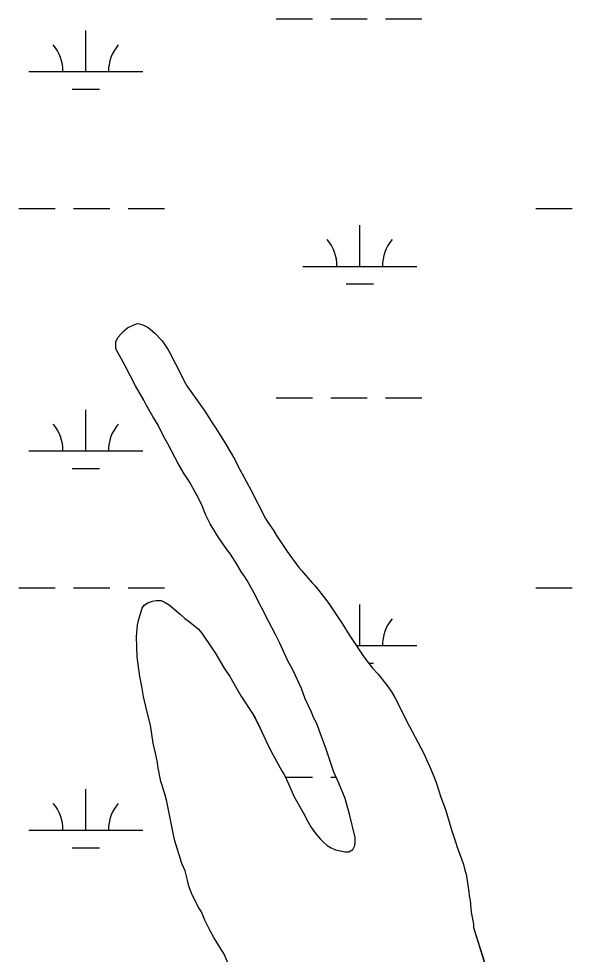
# Model space of a CAD drawing. Extents: x 3161564 to 3199464, y 849354 to 874788.
# Drawn here: x 3182116 to 3182602, y 863717 to 864537 of the extents above; entities that cross this region are included whole.
import ezdxf

# ---------------------------------------------------------------- set-up
doc = ezdxf.new("R2010")
doc.units = 0
for name, color, linetype in [('V-SITE-VEGE', 7, 'Continuous'), ('V-TOPO-SHOR', 7, 'Continuous'), ('V-WETL-SWMP', 7, 'Continuous')]:
    doc.layers.add(name, color=color, linetype=linetype)

msp = doc.modelspace()

# ---------------------------------------------------------------- linework, layer by layer
at = {"layer": 'V-SITE-VEGE'}
for p, q in [((3182211.42, 864266.02), (3182217.35, 864269.18)), ((3182217.35, 864269.18), (3182220.67, 864269.88)), ((3182220.67, 864269.88), (3182224.86, 864268.66)), ((3182203.04, 864257.98), (3182207.58, 864263.05)), ((3182207.58, 864263.05), (3182211.42, 864266.02)), ((3182224.86, 864268.66), (3182229.41, 864266.4)), ((3182229.41, 864266.4), (3182235.35, 864261.34)), ((3182235.35, 864261.34), (3182241.83, 864254.71)), ((3182200.95, 864254.13), (3182203.04, 864257.98)), ((3182200.96, 864247.67), (3182200.95, 864254.13)), ((3182241.83, 864254.71), (3182246.91, 864246.86)), ((3182209.37, 864232.66), (3182200.96, 864247.67)), ((3182246.91, 864246.86), (3182248.48, 864244.07)), ((3182248.48, 864244.07), (3182258.29, 864225.05)), ((3182218.3, 864215.38), (3182209.37, 864232.66)), ((3182258.29, 864225.05), (3182260.92, 864219.46)), ((3182225.66, 864202.64), (3182218.3, 864215.38)), ((3182260.92, 864219.46), (3182263.37, 864215.27)), ((3182263.37, 864215.27), (3182279.3, 864192.93)), ((3182227.76, 864198.62), (3182225.66, 864202.64)), ((3182233.54, 864188.5), (3182227.76, 864198.62)), ((3182238.09, 864180.82), (3182233.54, 864188.5)), ((3182279.3, 864192.93), (3182286.13, 864181.94)), ((3182242.48, 864171.75), (3182238.09, 864180.82)), ((3182286.13, 864181.94), (3182288.75, 864178.1)), ((3182246.68, 864164.42), (3182242.48, 864171.75)), ((3182288.75, 864178.1), (3182296.98, 864165.01)), ((3182255.96, 864146.61), (3182246.68, 864164.42)), ((3182296.98, 864165.01), (3182305.56, 864150.7)), ((3182261.04, 864138.06), (3182255.96, 864146.61)), ((3182305.56, 864150.7), (3182308.19, 864144.94)), ((3182265.59, 864131.08), (3182261.04, 864138.06)), ((3182308.19, 864144.94), (3182319.4, 864124.17)), ((3182273.47, 864116.77), (3182265.59, 864131.08)), ((3182319.4, 864124.17), (3182332.54, 864098.86)), ((3182276.8, 864110.14), (3182273.47, 864116.77)), ((3182278.21, 864106.12), (3182276.8, 864110.14)), ((3182279.96, 864101.76), (3182278.21, 864106.12)), ((3182283.81, 864094.08), (3182279.96, 864101.76)), ((3182332.54, 864098.86), (3182334.29, 864095.9)), ((3182290.29, 864083.78), (3182283.81, 864094.08)), ((3182334.29, 864095.9), (3182339.02, 864089.09)), ((3182339.02, 864089.09), (3182342.17, 864083.86)), ((3182297.99, 864072.61), (3182290.29, 864083.78)), ((3182342.17, 864083.86), (3182351.45, 864069.9)), ((3182301.67, 864067.55), (3182297.99, 864072.61)), ((3182307.27, 864058.83), (3182301.67, 864067.55)), ((3182351.45, 864069.9), (3182361.78, 864055.94)), ((3182311.48, 864051.67), (3182307.27, 864058.83)), ((3182361.78, 864055.94), (3182363.88, 864053.32)), ((3182313.75, 864048.53), (3182311.48, 864051.67)), ((3182316.2, 864044.52), (3182313.75, 864048.53)), ((3182363.88, 864053.32), (3182373.15, 864042.85)), ((3182322.33, 864033.35), (3182316.2, 864044.52)), ((3182373.15, 864042.85), (3182376.12, 864039.71)), ((3182376.12, 864039.71), (3182384.17, 864029.42)), ((3182335.3, 864008.21), (3182322.33, 864033.35)), ((3182225.93, 864022.72), (3182229.07, 864025)), ((3182229.07, 864025), (3182233.26, 864026.4)), ((3182233.26, 864026.4), (3182236.58, 864026.93)), ((3182236.58, 864026.93), (3182240.94, 864026.94)), ((3182240.94, 864026.94), (3182244.27, 864025.2)), ((3182244.27, 864025.2), (3182247.76, 864023.1)), ((3182247.76, 864023.1), (3182257.91, 864014.56)), ((3182384.17, 864029.42), (3182388.02, 864024.19)), ((3182388.02, 864024.19), (3182399.58, 864006.91)), ((3182221.23, 864010.66), (3182224.18, 864020.1)), ((3182224.18, 864020.1), (3182225.93, 864022.72)), ((3182220.02, 864005.24), (3182221.23, 864010.66)), ((3182257.91, 864014.56), (3182261.75, 864011.07)), ((3182261.75, 864011.07), (3182265.77, 864008.11)), ((3182265.77, 864008.11), (3182273.29, 864002.18)), ((3182340.9, 863997.74), (3182335.3, 864008.21)), ((3182399.58, 864006.91), (3182405.88, 863996.96)), ((3182219.16, 863995.11), (3182220.02, 864005.24)), ((3182273.29, 864002.18), (3182276.62, 863998.34)), ((3182276.62, 863998.34), (3182286.08, 863983.86)), ((3182219.88, 863977.64), (3182219.16, 863995.11)), ((3182344.58, 863990.23), (3182340.9, 863997.74)), ((3182351.77, 863974.7), (3182344.58, 863990.23)), ((3182405.88, 863996.96), (3182418.66, 863977.42)), ((3182286.08, 863983.86), (3182288.17, 863981.07)), ((3182222.18, 863960.36), (3182219.88, 863977.64)), ((3182288.17, 863981.07), (3182296.23, 863967.63)), ((3182356.67, 863965.45), (3182351.77, 863974.7)), ((3182418.66, 863977.42), (3182426.36, 863967.65)), ((3182296.23, 863967.63), (3182301.13, 863960.3)), ((3182364.03, 863949.91), (3182356.67, 863965.45)), ((3182426.36, 863967.65), (3182431.26, 863962.41)), ((3182223.94, 863951.45), (3182222.18, 863960.36)), ((3182301.13, 863960.3), (3182310.76, 863943.37)), ((3182431.26, 863962.41), (3182439.84, 863951.6)), ((3182225.35, 863942.72), (3182223.94, 863951.45)), ((3182367.36, 863940.66), (3182364.03, 863949.91)), ((3182439.84, 863951.6), (3182442.99, 863946.89)), ((3182228.16, 863930.32), (3182225.35, 863942.72)), ((3182310.76, 863943.37), (3182321.09, 863927.84)), ((3182442.99, 863946.89), (3182445.96, 863942)), ((3182445.96, 863942), (3182458.75, 863916.52)), ((3182372.79, 863928.96), (3182367.36, 863940.66)), ((3182231.5, 863917.57), (3182228.16, 863930.32)), ((3182321.09, 863927.84), (3182323.2, 863924.17)), ((3182374.9, 863923.73), (3182372.79, 863928.96)), ((3182233.8, 863901.86), (3182231.5, 863917.57)), ((3182323.2, 863924.17), (3182327.57, 863915.62)), ((3182377.18, 863919.54), (3182374.9, 863923.73)), ((3182379.63, 863913.25), (3182377.18, 863919.54)), ((3182458.75, 863916.52), (3182471.02, 863893.3)), ((3182327.57, 863915.62), (3182334.58, 863900.26)), ((3182385.77, 863896.49), (3182379.63, 863913.25)), ((3182235.9, 863892.95), (3182233.8, 863901.86)), ((3182334.58, 863900.26), (3182338.44, 863892.58)), ((3182237.49, 863884.92), (3182235.9, 863892.95)), ((3182338.44, 863892.58), (3182347.02, 863877.05)), ((3182392.26, 863876.24), (3182385.77, 863896.49)), ((3182471.02, 863893.3), (3182476.45, 863881.78)), ((3182237.84, 863881.6), (3182237.49, 863884.92)), ((3182240.48, 863868.15), (3182237.84, 863881.6)), ((3182347.02, 863877.05), (3182349.12, 863873.73)), ((3182396.82, 863866.82), (3182392.26, 863876.24)), ((3182476.45, 863881.78), (3182479.61, 863874.1)), ((3182243.99, 863857.33), (3182240.48, 863868.15)), ((3182349.12, 863873.73), (3182352.63, 863866.23)), ((3182479.61, 863874.1), (3182482.06, 863867.29)), ((3182482.06, 863867.29), (3182486.27, 863854.37)), ((3182352.63, 863866.23), (3182357.53, 863854.88)), ((3182402.43, 863853.37), (3182396.82, 863866.82)), ((3182245.92, 863850.7), (3182243.99, 863857.33)), ((3182251.56, 863821.36), (3182245.92, 863850.7)), ((3182357.53, 863854.88), (3182365.77, 863840.39)), ((3182406.12, 863839.4), (3182402.43, 863853.37)), ((3182486.27, 863854.37), (3182490.31, 863843.55)), ((3182490.31, 863843.55), (3182495.92, 863825.04)), ((3182365.77, 863840.39), (3182369.45, 863833.06)), ((3182411.04, 863818.98), (3182406.12, 863839.4)), ((3182369.45, 863833.06), (3182372.07, 863828.52)), ((3182372.07, 863828.52), (3182376.45, 863822.42)), ((3182252.96, 863816.12), (3182251.56, 863821.36)), ((3182376.45, 863822.42), (3182380.65, 863817.71)), ((3182380.65, 863817.71), (3182382.75, 863815.44)), ((3182411.22, 863815.13), (3182411.04, 863818.98)), ((3182495.92, 863825.04), (3182499.08, 863815.26)), ((3182259.1, 863796.39), (3182252.96, 863816.12)), ((3182382.75, 863815.44), (3182386.59, 863812.13)), ((3182386.59, 863812.13), (3182390.09, 863810.04)), ((3182390.09, 863810.04), (3182393.76, 863808.29)), ((3182409.13, 863808.67), (3182410.7, 863811.99)), ((3182410.7, 863811.99), (3182411.22, 863815.13)), ((3182499.08, 863815.26), (3182500.66, 863810.55)), ((3182500.66, 863810.55), (3182504.87, 863799.55)), ((3182393.76, 863808.29), (3182402.15, 863806.56)), ((3182402.15, 863806.56), (3182405.64, 863806.57)), ((3182405.64, 863806.57), (3182409.13, 863808.67)), ((3182261.91, 863789.76), (3182259.1, 863796.39)), ((3182504.87, 863799.55), (3182506.1, 863795.36)), ((3182506.1, 863795.36), (3182507.33, 863790.3)), ((3182264.02, 863781.72), (3182261.91, 863789.76)), ((3182507.33, 863790.3), (3182508.56, 863786.98)), ((3182508.56, 863786.98), (3182509.62, 863778.95)), ((3182265.25, 863776.31), (3182264.02, 863781.72)), ((3182509.62, 863778.95), (3182510.85, 863771.26)), ((3182267.53, 863770.2), (3182265.25, 863776.31)), ((3182269.28, 863766.36), (3182267.53, 863770.2)), ((3182510.85, 863771.26), (3182511.2, 863767.77)), ((3182273.84, 863757.46), (3182269.28, 863766.36)), ((3182511.2, 863767.77), (3182511.91, 863763.75)), ((3182511.91, 863763.75), (3182512.97, 863753.62)), ((3182276.11, 863753.79), (3182273.84, 863757.46)), ((3182279.27, 863746.64), (3182276.11, 863753.79)), ((3182512.97, 863753.62), (3182514.91, 863742.97)), ((3182283.82, 863737.21), (3182279.27, 863746.64)), ((3182286.97, 863731.45), (3182283.82, 863737.21)), ((3182514.91, 863742.97), (3182514.85, 863740.01)), ((3182514.85, 863740.01), (3182543.81, 863648.82)), ((3182296.25, 863716.62), (3182286.97, 863731.45)), ((3182303.84, 863699.01), (3182296.25, 863716.62))]:
    msp.add_line(p, q, dxfattribs=at)
at = {"layer": 'V-TOPO-SHOR'}
for points in [[(3182273.47, 864116.77), (3182265.59, 864131.08), (3182261.04, 864138.06), (3182255.96, 864146.61), (3182246.68, 864164.41), (3182242.48, 864171.75), (3182238.09, 864180.82), (3182233.54, 864188.5), (3182227.76, 864198.62), (3182225.66, 864202.64), (3182218.3, 864215.38), (3182209.37, 864232.66), (3182200.96, 864247.67), (3182200.95, 864254.13), (3182203.04, 864257.98), (3182207.58, 864263.05), (3182211.42, 864266.02), (3182217.35, 864269.18), (3182220.67, 864269.88), (3182224.86, 864268.66), (3182229.41, 864266.4), (3182235.35, 864261.34), (3182241.83, 864254.71), (3182246.91, 864246.86), (3182248.48, 864244.07), (3182258.29, 864225.05), (3182260.92, 864219.46), (3182263.37, 864215.27), (3182279.3, 864192.93), (3182286.13, 864181.94), (3182288.75, 864178.1), (3182296.98, 864165.01), (3182305.56, 864150.7), (3182308.19, 864144.94), (3182319.4, 864124.17), (3182332.54, 864098.86), (3182334.29, 864095.9), (3182339.02, 864089.09), (3182342.17, 864083.86), (3182351.45, 864069.9), (3182361.78, 864055.94), (3182363.88, 864053.32), (3182373.15, 864042.85), (3182376.12, 864039.71), (3182384.17, 864029.42), (3182388.02, 864024.19), (3182399.58, 864006.91), (3182405.88, 863996.96), (3182418.66, 863977.42), (3182426.36, 863967.65), (3182431.26, 863962.41), (3182439.84, 863951.6), (3182442.99, 863946.89), (3182445.96, 863942), (3182458.75, 863916.52), (3182471.02, 863893.3), (3182476.45, 863881.78), (3182479.61, 863874.1), (3182482.06, 863867.29), (3182486.27, 863854.37), (3182490.31, 863843.55), (3182495.92, 863825.04), (3182499.08, 863815.26), (3182500.66, 863810.55), (3182504.87, 863799.55), (3182506.1, 863795.36), (3182507.33, 863790.3), (3182508.56, 863786.98), (3182509.62, 863778.95), (3182510.85, 863771.26), (3182511.2, 863767.77), (3182511.91, 863763.75), (3182512.97, 863753.62), (3182514.91, 863742.97), (3182514.85, 863740.01)], [(3182296.25, 863716.62), (3182286.97, 863731.45), (3182283.82, 863737.21), (3182279.27, 863746.64), (3182276.11, 863753.79), (3182273.84, 863757.46), (3182269.28, 863766.36), (3182267.53, 863770.2), (3182265.25, 863776.31), (3182264.02, 863781.72), (3182261.91, 863789.76), (3182259.1, 863796.39), (3182252.96, 863816.12), (3182251.56, 863821.36), (3182245.92, 863850.7), (3182243.99, 863857.33), (3182240.48, 863868.15), (3182237.84, 863881.6), (3182237.49, 863884.92), (3182235.9, 863892.95), (3182233.79, 863901.86), (3182231.5, 863917.57), (3182228.16, 863930.32), (3182225.35, 863942.72), (3182223.94, 863951.45), (3182222.18, 863960.36), (3182219.88, 863977.64), (3182219.16, 863995.11), (3182220.02, 864005.24), (3182221.23, 864010.66), (3182224.18, 864020.1), (3182225.93, 864022.72), (3182229.07, 864025), (3182233.26, 864026.4), (3182236.58, 864026.93), (3182240.94, 864026.94), (3182244.27, 864025.2), (3182247.76, 864023.1), (3182257.91, 864014.56), (3182261.75, 864011.07), (3182265.77, 864008.11), (3182273.29, 864002.18), (3182276.62, 863998.34), (3182286.08, 863983.86), (3182288.17, 863981.07), (3182296.23, 863967.63), (3182301.13, 863960.3), (3182310.76, 863943.37), (3182321.09, 863927.84), (3182323.2, 863924.17), (3182327.57, 863915.62), (3182334.58, 863900.26), (3182338.44, 863892.58), (3182347.02, 863877.05), (3182349.12, 863873.73), (3182352.63, 863866.23), (3182357.53, 863854.88), (3182365.77, 863840.39), (3182369.45, 863833.06), (3182372.07, 863828.52), (3182376.45, 863822.42), (3182380.65, 863817.71), (3182382.75, 863815.44), (3182386.6, 863812.13), (3182390.09, 863810.04), (3182393.76, 863808.29), (3182402.15, 863806.56), (3182405.64, 863806.57), (3182409.13, 863808.67), (3182410.7, 863811.99), (3182411.22, 863815.13), (3182411.04, 863818.98), (3182406.12, 863839.4), (3182402.43, 863853.37), (3182396.82, 863866.82), (3182392.26, 863876.24), (3182385.77, 863896.49), (3182379.63, 863913.25), (3182377.18, 863919.54), (3182374.9, 863923.73), (3182372.79, 863928.96), (3182367.36, 863940.66), (3182364.03, 863949.91), (3182356.67, 863965.45), (3182351.77, 863974.7), (3182344.58, 863990.23), (3182340.9, 863997.74), (3182335.3, 864008.21), (3182322.33, 864033.35), (3182316.2, 864044.52), (3182313.75, 864048.53), (3182311.48, 864051.67), (3182307.27, 864058.83), (3182301.67, 864067.55), (3182297.99, 864072.61), (3182290.29, 864083.78), (3182283.81, 864094.08), (3182279.96, 864101.76), (3182278.21, 864106.12), (3182276.8, 864110.14), (3182273.47, 864116.77)], [(3182514.85, 863740.01), (3182543.81, 863648.82)], [(3182303.84, 863699.01), (3182296.25, 863716.62)]]:
    msp.add_lwpolyline(points, dxfattribs=at)
at = {"layer": 'V-WETL-SWMP'}
for p, q in [((3182341.69, 864537.29), (3182373.69, 864537.29)), ((3182389.69, 864537.29), (3182421.69, 864537.29)), ((3182437.69, 864537.29), (3182469.69, 864537.29)), ((3182174.63, 864490.86), (3182174.63, 864526.86)), ((3182124.63, 864490.86), (3182224.63, 864490.86)), ((3182162.63, 864475.43), (3182186.63, 864475.43)), ((3182115.78, 864370.79), (3182147.78, 864370.79)), ((3182163.78, 864370.79), (3182195.78, 864370.79)), ((3182211.78, 864370.79), (3182243.78, 864370.79)), ((3182569.69, 864370.79), (3182601.69, 864370.79)), ((3182415.1, 864320.05), (3182415.1, 864356.05)), ((3182365.1, 864320.05), (3182465.1, 864320.05)), ((3182403.1, 864304.62), (3182427.1, 864304.62)), ((3182211.42, 864266.02), (3182217.35, 864269.18)), ((3182217.35, 864269.18), (3182220.67, 864269.88)), ((3182220.67, 864269.88), (3182224.86, 864268.66)), ((3182203.04, 864257.98), (3182207.58, 864263.05)), ((3182207.58, 864263.05), (3182211.42, 864266.02)), ((3182224.86, 864268.66), (3182229.41, 864266.4)), ((3182229.41, 864266.4), (3182235.35, 864261.34)), ((3182235.35, 864261.34), (3182241.83, 864254.72)), ((3182200.95, 864254.13), (3182203.04, 864257.98)), ((3182200.96, 864247.67), (3182200.95, 864254.13)), ((3182241.83, 864254.72), (3182246.9, 864246.86)), ((3182209.37, 864232.66), (3182200.96, 864247.67)), ((3182246.9, 864246.86), (3182248.48, 864244.07)), ((3182248.48, 864244.07), (3182258.29, 864225.04)), ((3182218.3, 864215.38), (3182209.37, 864232.66)), ((3182258.29, 864225.04), (3182260.92, 864219.46)), ((3182225.66, 864202.64), (3182218.3, 864215.38)), ((3182260.92, 864219.46), (3182263.37, 864215.27)), ((3182263.37, 864215.27), (3182279.3, 864192.94)), ((3182341.69, 864204.62), (3182373.69, 864204.62)), ((3182389.69, 864204.62), (3182421.69, 864204.62)), ((3182437.69, 864204.62), (3182469.69, 864204.62)), ((3182227.76, 864198.62), (3182225.66, 864202.64)), ((3182233.54, 864188.5), (3182227.76, 864198.62)), ((3182174.63, 864158.19), (3182174.63, 864194.19)), ((3182238.09, 864180.82), (3182233.54, 864188.5)), ((3182279.3, 864192.94), (3182286.13, 864181.94)), ((3182242.47, 864171.75), (3182238.09, 864180.82)), ((3182286.13, 864181.94), (3182288.75, 864178.1)), ((3182246.68, 864164.41), (3182242.47, 864171.75)), ((3182288.75, 864178.1), (3182296.98, 864165.01)), ((3182255.96, 864146.61), (3182246.68, 864164.41)), ((3182296.98, 864165.01), (3182305.56, 864150.7)), ((3182124.63, 864158.19), (3182224.63, 864158.19)), ((3182261.04, 864138.06), (3182255.96, 864146.61)), ((3182305.56, 864150.7), (3182308.19, 864144.94)), ((3182162.63, 864142.76), (3182186.63, 864142.76)), ((3182265.59, 864131.08), (3182261.04, 864138.06)), ((3182308.19, 864144.94), (3182319.4, 864124.17)), ((3182273.47, 864116.77), (3182265.59, 864131.08)), ((3182319.4, 864124.17), (3182332.54, 864098.86)), ((3182276.8, 864110.14), (3182273.47, 864116.77)), ((3182278.21, 864106.12), (3182276.8, 864110.14)), ((3182279.96, 864101.76), (3182278.21, 864106.12)), ((3182283.81, 864094.08), (3182279.96, 864101.76)), ((3182332.54, 864098.86), (3182334.29, 864095.9)), ((3182290.29, 864083.78), (3182283.81, 864094.08)), ((3182334.29, 864095.9), (3182339.02, 864089.09)), ((3182339.02, 864089.09), (3182342.17, 864083.86)), ((3182297.99, 864072.61), (3182290.29, 864083.78)), ((3182342.17, 864083.86), (3182351.45, 864069.9)), ((3182301.67, 864067.55), (3182297.99, 864072.61)), ((3182307.27, 864058.83), (3182301.67, 864067.55)), ((3182351.45, 864069.9), (3182361.78, 864055.94)), ((3182311.48, 864051.67), (3182307.27, 864058.83)), ((3182361.78, 864055.94), (3182363.88, 864053.32)), ((3182313.75, 864048.53), (3182311.48, 864051.67)), ((3182316.2, 864044.52), (3182313.75, 864048.53)), ((3182363.88, 864053.32), (3182373.15, 864042.85)), ((3182322.33, 864033.35), (3182316.2, 864044.52)), ((3182373.15, 864042.85), (3182376.12, 864039.71)), ((3182376.12, 864039.71), (3182384.17, 864029.42)), ((3182115.78, 864038.12), (3182147.78, 864038.12)), ((3182163.78, 864038.12), (3182195.78, 864038.12)), ((3182211.78, 864038.12), (3182243.78, 864038.12)), ((3182335.3, 864008.21), (3182322.33, 864033.35)), ((3182569.69, 864038.12), (3182601.69, 864038.12)), ((3182225.93, 864022.72), (3182229.07, 864025)), ((3182229.07, 864025), (3182233.26, 864026.4)), ((3182233.26, 864026.4), (3182236.58, 864026.93)), ((3182236.58, 864026.93), (3182240.94, 864026.94)), ((3182240.94, 864026.94), (3182244.27, 864025.19)), ((3182244.27, 864025.19), (3182247.76, 864023.1)), ((3182247.76, 864023.1), (3182257.91, 864014.56)), ((3182384.17, 864029.42), (3182388.02, 864024.19)), ((3182388.02, 864024.19), (3182399.58, 864006.91)), ((3182415.1, 863987.38), (3182415.1, 864023.38)), ((3182221.23, 864010.66), (3182224.18, 864020.1)), ((3182224.18, 864020.1), (3182225.93, 864022.72)), ((3182220.01, 864005.24), (3182221.23, 864010.66)), ((3182257.91, 864014.56), (3182261.75, 864011.07)), ((3182261.75, 864011.07), (3182265.77, 864008.11)), ((3182265.77, 864008.11), (3182273.29, 864002.18)), ((3182340.9, 863997.74), (3182335.3, 864008.21)), ((3182399.58, 864006.91), (3182405.88, 863996.96)), ((3182219.16, 863995.11), (3182220.01, 864005.24)), ((3182273.29, 864002.18), (3182276.62, 863998.34)), ((3182276.62, 863998.34), (3182286.07, 863983.86)), ((3182219.88, 863977.65), (3182219.16, 863995.11)), ((3182344.58, 863990.23), (3182340.9, 863997.74)), ((3182351.77, 863974.7), (3182344.58, 863990.23)), ((3182405.88, 863996.96), (3182418.66, 863977.42)), ((3182286.07, 863983.86), (3182288.17, 863981.07)), ((3182412.15, 863987.38), (3182465.1, 863987.38)), ((3182222.18, 863960.36), (3182219.88, 863977.65)), ((3182288.17, 863981.07), (3182296.23, 863967.63)), ((3182356.67, 863965.45), (3182351.77, 863974.7)), ((3182418.66, 863977.42), (3182426.36, 863967.65)), ((3182296.23, 863967.63), (3182301.13, 863960.3)), ((3182364.03, 863949.91), (3182356.67, 863965.45)), ((3182422.98, 863971.95), (3182427.1, 863971.95)), ((3182426.36, 863967.65), (3182431.26, 863962.41)), ((3182223.94, 863951.45), (3182222.18, 863960.36)), ((3182301.13, 863960.3), (3182310.76, 863943.37)), ((3182431.26, 863962.41), (3182439.84, 863951.6)), ((3182225.35, 863942.72), (3182223.94, 863951.45)), ((3182367.36, 863940.66), (3182364.03, 863949.91)), ((3182439.84, 863951.6), (3182442.99, 863946.89)), ((3182228.16, 863930.32), (3182225.35, 863942.72)), ((3182310.76, 863943.37), (3182321.09, 863927.84)), ((3182442.99, 863946.89), (3182445.96, 863942)), ((3182445.96, 863942), (3182458.75, 863916.52)), ((3182372.79, 863928.96), (3182367.36, 863940.66)), ((3182231.5, 863917.57), (3182228.16, 863930.32)), ((3182321.09, 863927.84), (3182323.19, 863924.17)), ((3182374.9, 863923.73), (3182372.79, 863928.96)), ((3182233.79, 863901.86), (3182231.5, 863917.57)), ((3182323.19, 863924.17), (3182327.57, 863915.62)), ((3182377.18, 863919.54), (3182374.9, 863923.73)), ((3182379.63, 863913.25), (3182377.18, 863919.54)), ((3182458.75, 863916.52), (3182471.02, 863893.3)), ((3182327.57, 863915.62), (3182334.58, 863900.26)), ((3182385.77, 863896.49), (3182379.63, 863913.25)), ((3182235.9, 863892.95), (3182233.79, 863901.86)), ((3182334.58, 863900.26), (3182338.44, 863892.58)), ((3182237.49, 863884.92), (3182235.9, 863892.95)), ((3182338.44, 863892.58), (3182347.02, 863877.05)), ((3182392.26, 863876.24), (3182385.77, 863896.49)), ((3182471.02, 863893.3), (3182476.45, 863881.78)), ((3182237.84, 863881.6), (3182237.49, 863884.92)), ((3182240.48, 863868.15), (3182237.84, 863881.6)), ((3182347.02, 863877.05), (3182349.12, 863873.73)), ((3182396.82, 863866.82), (3182392.26, 863876.24)), ((3182476.45, 863881.78), (3182479.6, 863874.1)), ((3182243.99, 863857.33), (3182240.48, 863868.15)), ((3182349.12, 863873.73), (3182352.63, 863866.23)), ((3182349.96, 863871.94), (3182373.69, 863871.94)), ((3182389.69, 863871.94), (3182394.34, 863871.94)), ((3182479.6, 863874.1), (3182482.06, 863867.29)), ((3182482.06, 863867.29), (3182486.27, 863854.37)), ((3182174.63, 863825.51), (3182174.63, 863861.51)), ((3182352.63, 863866.23), (3182357.53, 863854.88)), ((3182402.43, 863853.37), (3182396.82, 863866.82)), ((3182245.92, 863850.69), (3182243.99, 863857.33)), ((3182251.56, 863821.36), (3182245.92, 863850.69)), ((3182357.53, 863854.88), (3182365.77, 863840.39)), ((3182406.12, 863839.41), (3182402.43, 863853.37)), ((3182486.27, 863854.37), (3182490.31, 863843.55)), ((3182490.31, 863843.55), (3182495.92, 863825.04)), ((3182365.77, 863840.39), (3182369.45, 863833.06)), ((3182411.04, 863818.98), (3182406.12, 863839.41)), ((3182369.45, 863833.06), (3182372.07, 863828.52)), ((3182372.07, 863828.52), (3182376.45, 863822.42)), ((3182124.63, 863825.51), (3182224.63, 863825.51)), ((3182252.96, 863816.12), (3182251.56, 863821.36)), ((3182376.45, 863822.42), (3182380.65, 863817.71)), ((3182380.65, 863817.71), (3182382.75, 863815.44)), ((3182411.22, 863815.13), (3182411.04, 863818.98)), ((3182495.92, 863825.04), (3182499.08, 863815.26)), ((3182162.63, 863810.08), (3182186.63, 863810.08)), ((3182259.1, 863796.39), (3182252.96, 863816.12)), ((3182382.75, 863815.44), (3182386.59, 863812.13)), ((3182386.59, 863812.13), (3182390.09, 863810.04)), ((3182390.09, 863810.04), (3182393.76, 863808.29)), ((3182409.13, 863808.67), (3182410.7, 863811.99)), ((3182410.7, 863811.99), (3182411.22, 863815.13)), ((3182499.08, 863815.26), (3182500.66, 863810.55)), ((3182500.66, 863810.55), (3182504.87, 863799.55)), ((3182393.76, 863808.29), (3182402.15, 863806.56)), ((3182402.15, 863806.56), (3182405.64, 863806.57)), ((3182405.64, 863806.57), (3182409.13, 863808.67)), ((3182261.91, 863789.76), (3182259.1, 863796.39)), ((3182504.87, 863799.55), (3182506.1, 863795.36)), ((3182506.1, 863795.36), (3182507.33, 863790.3)), ((3182264.02, 863781.72), (3182261.91, 863789.76)), ((3182507.33, 863790.3), (3182508.56, 863786.98)), ((3182508.56, 863786.98), (3182509.62, 863778.95)), ((3182265.25, 863776.31), (3182264.02, 863781.72)), ((3182509.62, 863778.95), (3182510.85, 863771.26)), ((3182267.53, 863770.2), (3182265.25, 863776.31)), ((3182269.28, 863766.36), (3182267.53, 863770.2)), ((3182510.85, 863771.26), (3182511.2, 863767.77)), ((3182273.83, 863757.46), (3182269.28, 863766.36)), ((3182511.2, 863767.77), (3182511.91, 863763.75)), ((3182511.91, 863763.75), (3182512.97, 863753.62)), ((3182276.11, 863753.79), (3182273.83, 863757.46)), ((3182279.27, 863746.64), (3182276.11, 863753.79)), ((3182512.97, 863753.62), (3182514.91, 863742.97)), ((3182283.82, 863737.21), (3182279.27, 863746.64)), ((3182286.97, 863731.45), (3182283.82, 863737.21)), ((3182514.91, 863742.97), (3182514.85, 863740.01)), ((3182514.85, 863740.01), (3182543.81, 863648.82)), ((3182296.25, 863716.62), (3182286.97, 863731.45))]:
    msp.add_line(p, q, dxfattribs=at)
for centre, start, end in [((3182119.39, 864491.34), 359.22818, 40.77184), ((3182229.87, 864491.34), 139.22818, 180.77184), ((3182359.86, 864320.53), 359.22818, 40.77184), ((3182470.34, 864320.53), 139.22818, 180.77184), ((3182119.39, 864158.66), 359.22818, 40.77184), ((3182229.87, 864158.66), 139.22818, 180.77184), ((3182470.34, 863987.85), 139.22818, 180.77184), ((3182119.39, 863825.99), 359.22818, 40.77184), ((3182229.87, 863825.99), 139.22818, 180.77184)]:
    msp.add_arc(centre, 35.25, start, end, dxfattribs=at)

doc.saveas('drawing.dxf')
